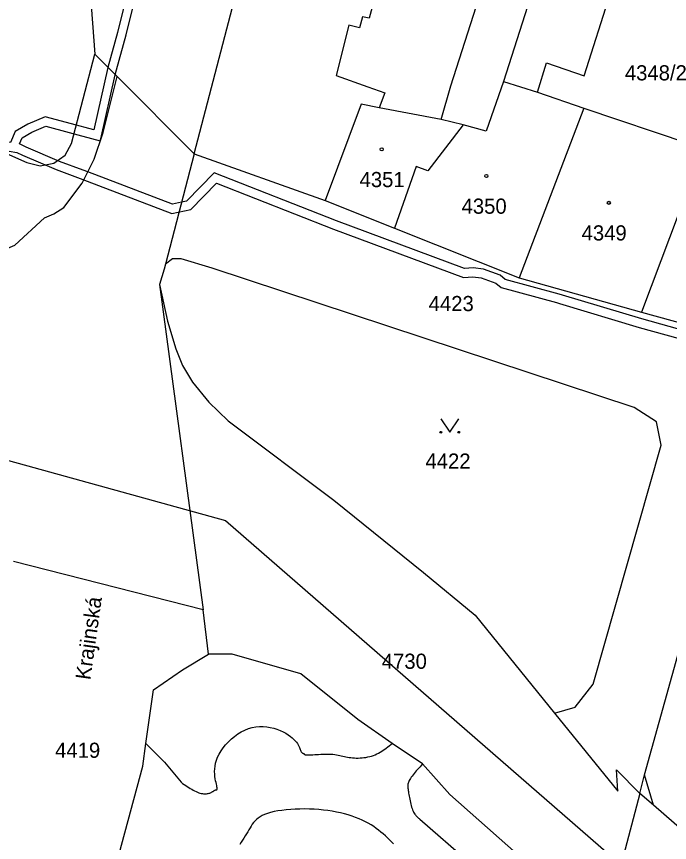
# Model space of a CAD drawing. Extents: x -756746 to -753363, y -1166406 to -1161727.
# Drawn here: x -755799.5 to -755726.3, y -1165768 to -1165675.4 of the extents above; entities that cross this region are included whole.
import ezdxf

# ---------------------------------------------------------------- set-up
doc = ezdxf.new("R2010")
doc.units = 0
for name, color, linetype in [('Hranice parcel', 7, 'Continuous'), ('Parcelní čísla', 7, 'Continuous'), ('Pop  PČ popisy', 7, 'Continuous'), ('Vnitřní kresba', 7, 'Continuous'), ('Věcná břemena k části', 7, 'Continuous'), ('Značky budov', 7, 'Continuous'), ('Značky kultur', 7, 'Continuous')]:
    doc.layers.add(name, color=color, linetype=linetype)

msp = doc.modelspace()

# ---------------------------------------------------------------- linework, layer by layer
at = {"layer": 'Hranice parcel'}
for p, q in [((-755788.21, -1165682.17), (-755779.57, -1165690.83)), ((-755744.87, -1165682.7), (-755741.07, -1165683.92)), ((-755741.07, -1165683.92), (-755735.85, -1165685.7)), ((-755735.85, -1165685.7), (-755743.1, -1165704.74)), ((-755735.85, -1165685.7), (-755722.5, -1165690.22)), ((-755722.5, -1165690.22), (-755729.39, -1165708.57)), ((-755779.57, -1165690.83), (-755782.79, -1165703.18)), ((-755779.57, -1165690.83), (-755764.86, -1165696.05)), ((-755764.86, -1165696.05), (-755757.08, -1165699.15)), ((-755757.08, -1165699.15), (-755743.1, -1165704.74)), ((-755743.1, -1165704.74), (-755729.39, -1165708.57)), ((-755783.43, -1165705.48), (-755778.55, -1165741.95)), ((-755729.39, -1165708.57), (-755715.46, -1165712.47)), ((-755778.55, -1165741.95), (-755799.82, -1165736.53)), ((-755777.94, -1165746.92), (-755778.55, -1165741.95)), ((-755729.59, -1165762.52), (-755733.65, -1165777.9))]:
    msp.add_line(p, q, dxfattribs=at)
for points in [[(-755779.57, -1165690.83), (-755772.9, -1165665.32), (-755766.7, -1165641.34)], [(-755728.73, -1165650.59), (-755731.53, -1165659.52), (-755736.88, -1165658.07), (-755739.19, -1165664.91), (-755744.87, -1165682.7)], [(-755790.2, -1165659.7), (-755791.79, -1165666.74), (-755791.63, -1165667.19), (-755790.7, -1165679.64), (-755788.21, -1165682.17)], [(-755741.07, -1165683.92), (-755740.04, -1165680.61), (-755735.83, -1165682.09), (-755732.88, -1165672.77), (-755729.53, -1165661.89), (-755724.87, -1165663.02), (-755726.06, -1165668.64), (-755727.41, -1165672.98), (-755718.64, -1165675.54), (-755717.07, -1165670.18), (-755717.49, -1165670.08), (-755716.84, -1165667.44), (-755713.32, -1165668.13)], [(-755859.57, -1165670.8), (-755856.71, -1165675.63), (-755852.38, -1165681.34), (-755849.24, -1165684.79), (-755843.57, -1165689.67), (-755841.03, -1165691.51), (-755836.78, -1165694.11), (-755831.14, -1165696.95), (-755814.39, -1165702.78), (-755811.87, -1165703.31), (-755809.35, -1165703.45), (-755806.06, -1165703.26), (-755802.26, -1165702.16), (-755799.67, -1165701.07), (-755796.33, -1165698), (-755795.28, -1165697.56), (-755794.18, -1165696.83), (-755792.13, -1165694.13), (-755790.78, -1165691.41), (-755789.77, -1165688.42), (-755788.21, -1165682.17)], [(-755744.87, -1165682.7), (-755746.81, -1165688.27), (-755749.4, -1165687.57)], [(-755749.4, -1165687.57), (-755751.85, -1165686.99), (-755758.82, -1165685.65), (-755760.83, -1165685.26), (-755764.86, -1165696.05)], [(-755749.4, -1165687.57), (-755753.34, -1165692.72), (-755754.66, -1165692.23), (-755757.08, -1165699.15)], [(-755782.79, -1165703.18), (-755782.94, -1165703.74), (-755783.43, -1165705.48)], [(-755739.16, -1165753.52), (-755736.82, -1165752.86), (-755734.8, -1165750.28), (-755727.2, -1165723.49), (-755727.7, -1165720.88), (-755730.2, -1165719.27), (-755777.53, -1165703.64), (-755781.03, -1165702.58), (-755781.97, -1165702.6), (-755782.79, -1165703.18)], [(-755783.43, -1165705.48), (-755782.54, -1165709.57), (-755781.62, -1165712.68), (-755780.85, -1165714.56), (-755779.73, -1165716.43), (-755777.92, -1165718.66), (-755775.73, -1165720.74)], [(-755775.73, -1165720.74), (-755763.88, -1165729.65), (-755753.83, -1165737.77), (-755748.05, -1165742.54), (-755739.16, -1165753.52)], [(-755784.97, -1165756.94), (-755784.1, -1165750.91), (-755780.88, -1165748.69), (-755777.94, -1165746.92)], [(-755761.2, -1165754.23), (-755767.6, -1165749.14), (-755775.28, -1165746.93), (-755777.94, -1165746.92)], [(-755729.59, -1165762.52), (-755729.04, -1165760.43), (-755725.12, -1165746.35)], [(-755753.94, -1165759.23), (-755757.36, -1165756.92), (-755761.2, -1165754.23)], [(-755739.16, -1165753.52), (-755732.05, -1165762.29), (-755732.18, -1165759.89), (-755729.59, -1165762.52)], [(-755789.66, -1165775.57), (-755787.98, -1165769.32), (-755785.33, -1165759.47), (-755784.97, -1165756.94)], [(-755733.65, -1165777.9), (-755750.89, -1165762.66), (-755753.94, -1165759.23)], [(-755707.72, -1165781.44), (-755707.77, -1165781.55), (-755714.72, -1165775.49), (-755714.94, -1165775.74), (-755721.61, -1165769.89), (-755721.41, -1165769.65), (-755728.06, -1165763.85), (-755729.59, -1165762.52)]]:
    msp.add_lwpolyline(points, dxfattribs=at)
at = {"layer": 'Vnitřní kresba'}
for p, q in [((-755756.51, -1165663.35), (-755759.94, -1165675.6)), ((-755750.78, -1165683.21), (-755744.48, -1165663.56)), ((-755844.69, -1165671.28), (-755798.33, -1165691.8)), ((-755760.68, -1165675.47), (-755761.01, -1165676.69)), ((-755759.94, -1165675.6), (-755760.68, -1165675.47)), ((-755762.2, -1165676.39), (-755763.65, -1165682.03)), ((-755761.01, -1165676.69), (-755762.2, -1165676.39)), ((-755793.31, -1165689.67), (-755790.7, -1165679.64)), ((-755763.65, -1165682.03), (-755760.1, -1165683.3)), ((-755760.1, -1165683.3), (-755758.19, -1165683.98)), ((-755758.19, -1165683.98), (-755758.82, -1165685.65)), ((-755751.85, -1165686.99), (-755750.78, -1165683.21)), ((-755794.04, -1165690.98), (-755793.31, -1165689.67)), ((-755795.28, -1165691.86), (-755794.04, -1165690.98)), ((-755798.33, -1165691.8), (-755796.81, -1165692.18)), ((-755796.81, -1165692.18), (-755795.28, -1165691.86)), ((-755784.97, -1165756.94), (-755782.87, -1165759.02)), ((-755782.87, -1165759.02), (-755781.03, -1165761.28)), ((-755728.06, -1165763.85), (-755729.04, -1165760.43)), ((-755754.24, -1165765.42), (-755733.83, -1165783.13))]:
    msp.add_line(p, q, dxfattribs=at)
for points in [[(-755841.65, -1165713.82), (-755776.03, -1165731.94), (-755617.2, -1165870.13), (-755550.39, -1165868.88), (-755534.18, -1165889.96)], [(-755781.03, -1165761.28), (-755780.855, -1165761.4), (-755780.679, -1165761.52), (-755780.506, -1165761.638), (-755780.334, -1165761.752), (-755780.162, -1165761.864), (-755779.993, -1165761.969), (-755779.828, -1165762.069), (-755779.663, -1165762.163), (-755779.504, -1165762.249), (-755779.349, -1165762.325), (-755779.196, -1165762.393), (-755779.05, -1165762.45), (-755778.909, -1165762.495), (-755778.771, -1165762.53), (-755778.641, -1165762.555), (-755778.516, -1165762.571), (-755778.396, -1165762.578), (-755778.282, -1165762.577), (-755778.175, -1165762.57), (-755778.072, -1165762.557), (-755777.977, -1165762.539), (-755777.889, -1165762.516), (-755777.806, -1165762.489), (-755777.73, -1165762.46), (-755777.661, -1165762.429), (-755777.598, -1165762.396), (-755777.541, -1165762.363), (-755777.488, -1165762.329), (-755777.44, -1165762.296), (-755777.396, -1165762.265), (-755777.356, -1165762.236), (-755777.317, -1165762.208), (-755777.281, -1165762.185), (-755777.247, -1165762.165), (-755777.213, -1165762.15), (-755777.18, -1165762.14), (-755777.147, -1165762.135), (-755777.114, -1165762.134), (-755777.083, -1165762.133), (-755777.055, -1165762.129), (-755777.029, -1165762.119), (-755777.009, -1165762.102), (-755776.994, -1165762.073), (-755776.985, -1165762.029), (-755776.983, -1165761.97), (-755776.989, -1165761.89), (-755777.005, -1165761.787), (-755777.03, -1165761.66), (-755777.065, -1165761.505), (-755777.108, -1165761.322), (-755777.152, -1165761.117), (-755777.194, -1165760.889), (-755777.23, -1165760.637), (-755777.254, -1165760.369), (-755777.264, -1165760.084), (-755777.254, -1165759.78), (-755777.22, -1165759.467), (-755777.158, -1165759.141), (-755777.062, -1165758.803), (-755776.93, -1165758.46), (-755776.758, -1165758.112), (-755776.546, -1165757.758), (-755776.302, -1165757.411), (-755776.026, -1165757.071), (-755775.718, -1165756.739), (-755775.389, -1165756.427), (-755775.038, -1165756.135), (-755774.664, -1165755.864), (-755774.279, -1165755.627), (-755773.882, -1165755.422), (-755773.471, -1165755.254), (-755773.06, -1165755.13), (-755772.646, -1165755.051), (-755772.228, -1165755.015), (-755771.819, -1165755.018), (-755771.416, -1165755.055), (-755771.018, -1165755.124), (-755770.637, -1165755.219), (-755770.271, -1165755.337), (-755769.92, -1165755.475), (-755769.594, -1165755.626), (-755769.292, -1165755.788), (-755769.014, -1165755.959), (-755768.77, -1165756.13), (-755768.558, -1165756.3), (-755768.373, -1165756.47), (-755768.219, -1165756.635), (-755768.088, -1165756.795), (-755767.979, -1165756.951), (-755767.889, -1165757.098), (-755767.816, -1165757.237), (-755767.755, -1165757.369), (-755767.705, -1165757.49), (-755767.663, -1165757.599), (-755767.625, -1165757.697), (-755767.59, -1165757.78), (-755767.554, -1165757.849), (-755767.518, -1165757.906), (-755767.482, -1165757.951), (-755767.446, -1165757.986)], [(-755767.446, -1165757.986), (-755767.411, -1165758.012), (-755767.378, -1165758.032), (-755767.348, -1165758.045), (-755767.319, -1165758.054), (-755767.293, -1165758.061), (-755767.272, -1165758.067), (-755767.253, -1165758.072), (-755767.24, -1165758.08), (-755767.231, -1165758.09), (-755767.224, -1165758.104), (-755767.218, -1165758.118), (-755767.209, -1165758.134), (-755767.194, -1165758.151), (-755767.172, -1165758.167), (-755767.14, -1165758.182), (-755767.095, -1165758.196), (-755767.036, -1165758.207), (-755766.958, -1165758.216), (-755766.86, -1165758.22), (-755766.74, -1165758.22), (-755766.596, -1165758.215), (-755766.428, -1165758.206), (-755766.243, -1165758.194), (-755766.041, -1165758.18), (-755765.825, -1165758.165), (-755765.6, -1165758.151), (-755765.369, -1165758.138), (-755765.131, -1165758.127), (-755764.895, -1165758.12), (-755764.662, -1165758.117), (-755764.43, -1165758.12), (-755764.21, -1165758.13), (-755764, -1165758.147), (-755763.797, -1165758.171), (-755763.605, -1165758.2), (-755763.42, -1165758.234), (-755763.237, -1165758.271), (-755763.06, -1165758.31), (-755762.885, -1165758.349), (-755762.708, -1165758.389), (-755762.532, -1165758.427), (-755762.354, -1165758.462), (-755762.169, -1165758.494), (-755761.98, -1165758.52), (-755761.784, -1165758.54), (-755761.58, -1165758.555), (-755761.373, -1165758.562), (-755761.162, -1165758.562), (-755760.946, -1165758.555), (-755760.731, -1165758.54), (-755760.514, -1165758.517), (-755760.296, -1165758.485), (-755760.083, -1165758.445), (-755759.872, -1165758.396), (-755759.662, -1165758.338), (-755759.46, -1165758.27), (-755759.264, -1165758.193), (-755759.071, -1165758.105), (-755758.886, -1165758.011), (-755758.705, -1165757.909), (-755758.527, -1165757.799), (-755758.354, -1165757.684), (-755758.184, -1165757.565), (-755758.015, -1165757.44), (-755757.85, -1165757.313), (-755757.686, -1165757.184), (-755757.522, -1165757.052), (-755757.36, -1165756.92)], [(-755753.94, -1165759.23), (-755754.085, -1165759.387), (-755754.231, -1165759.545), (-755754.372, -1165759.7), (-755754.511, -1165759.854), (-755754.647, -1165760.007), (-755754.776, -1165760.156), (-755754.898, -1165760.301), (-755755.015, -1165760.444), (-755755.121, -1165760.581), (-755755.218, -1165760.712), (-755755.306, -1165760.84), (-755755.38, -1165760.96), (-755755.442, -1165761.074), (-755755.493, -1165761.183), (-755755.532, -1165761.288), (-755755.561, -1165761.391), (-755755.58, -1165761.494), (-755755.592, -1165761.598), (-755755.595, -1165761.704), (-755755.592, -1165761.815), (-755755.583, -1165761.931), (-755755.569, -1165762.054), (-755755.551, -1165762.188), (-755755.53, -1165762.33), (-755755.506, -1165762.484), (-755755.48, -1165762.649), (-755755.452, -1165762.82), (-755755.421, -1165762.997), (-755755.387, -1165763.18), (-755755.35, -1165763.362), (-755755.311, -1165763.543), (-755755.269, -1165763.724), (-755755.224, -1165763.897), (-755755.176, -1165764.064), (-755755.124, -1165764.224), (-755755.07, -1165764.37), (-755755.013, -1165764.504), (-755754.951, -1165764.627), (-755754.888, -1165764.737), (-755754.823, -1165764.838), (-755754.754, -1165764.931), (-755754.684, -1165765.015), (-755754.613, -1165765.092), (-755754.54, -1165765.165), (-755754.466, -1165765.232), (-755754.391, -1165765.297), (-755754.315, -1165765.359), (-755754.24, -1165765.42)], [(-755757.2, -1165768.17), (-755757.426, -1165767.949), (-755757.655, -1165767.726), (-755757.885, -1165767.507), (-755758.12, -1165767.29), (-755758.364, -1165767.073), (-755758.613, -1165766.862), (-755758.871, -1165766.655), (-755759.143, -1165766.45), (-755759.424, -1165766.253), (-755759.719, -1165766.063), (-755760.033, -1165765.877), (-755760.36, -1165765.7), (-755760.705, -1165765.532), (-755761.073, -1165765.37), (-755761.454, -1165765.219), (-755761.852, -1165765.077), (-755762.27, -1165764.945), (-755762.699, -1165764.824), (-755763.144, -1165764.713), (-755763.608, -1165764.613), (-755764.08, -1165764.526), (-755764.566, -1165764.452), (-755765.07, -1165764.389), (-755765.58, -1165764.34), (-755766.101, -1165764.305), (-755766.635, -1165764.283), (-755767.166, -1165764.274), (-755767.694, -1165764.279), (-755768.223, -1165764.296), (-755768.735, -1165764.327), (-755769.231, -1165764.37), (-755769.713, -1165764.426), (-755770.166, -1165764.494), (-755770.59, -1165764.573), (-755770.986, -1165764.666), (-755771.34, -1165764.77), (-755771.654, -1165764.885), (-755771.933, -1165765.013), (-755772.175, -1165765.151), (-755772.388, -1165765.299), (-755772.579, -1165765.459), (-755772.746, -1165765.627), (-755772.897, -1165765.805), (-755773.037, -1165765.994), (-755773.166, -1165766.19), (-755773.292, -1165766.394), (-755773.42, -1165766.61), (-755773.55, -1165766.83), (-755773.688, -1165767.058), (-755773.834, -1165767.294), (-755773.983, -1165767.531), (-755774.134, -1165767.77), (-755774.289, -1165768.011), (-755774.44, -1165768.248)]]:
    msp.add_lwpolyline(points, dxfattribs=at)
at = {"layer": 'Věcná břemena k části'}
for points in [[(-755786.66, -1165671.17), (-755788.15, -1165677.24), (-755789.23, -1165681.13), (-755790.81, -1165688.15), (-755793.33, -1165687.47), (-755796.26, -1165686.68), (-755798.22, -1165687.49), (-755799.62, -1165688.33), (-755800.17, -1165689.54), (-755800.89, -1165689.43), (-755810.21, -1165685.37), (-755820.02, -1165680.76), (-755832.97, -1165674.64)], [(-755780.99, -1165696.26), (-755781.98, -1165696.47), (-755791.49, -1165692.85), (-755791.99, -1165692.66), (-755794.67, -1165691.67), (-755798.4, -1165690.07), (-755799.14, -1165689.7), (-755798.84, -1165689.03), (-755797.76, -1165688.39), (-755796.2, -1165687.74), (-755793.59, -1165688.44), (-755790.1, -1165689.38), (-755790.02, -1165689.15), (-755788.41, -1165681.97), (-755788.28, -1165681.41), (-755787.19, -1165677.5), (-755785.7, -1165671.41)], [(-755801.17, -1165690.39), (-755799.43, -1165690.67), (-755798.82, -1165690.97), (-755795.05, -1165692.59), (-755792.35, -1165693.6), (-755782.06, -1165697.51), (-755779.92, -1165697.06), (-755777.04, -1165694.12), (-755763.95, -1165699.27), (-755749.37, -1165704.7), (-755748.29, -1165704.61), (-755747.37, -1165704.73), (-755745.73, -1165705.32), (-755745.14, -1165705.8), (-755738.94, -1165707.5), (-755738.59, -1165707.62), (-755729.65, -1165710.28), (-755722.18, -1165712.36)], [(-755722.04, -1165711.36), (-755729.37, -1165709.32), (-755738.27, -1165706.68), (-755738.64, -1165706.54), (-755744.68, -1165704.9), (-755745.23, -1165704.44), (-755747.13, -1165703.75), (-755748.27, -1165703.61), (-755749.23, -1165703.68), (-755763.59, -1165698.33), (-755777.3, -1165692.94), (-755780.42, -1165696.14), (-755780.99, -1165696.26)]]:
    msp.add_lwpolyline(points, dxfattribs=at)
at = {"layer": 'Značky budov'}
for centre in [(-755758.527, -1165690.319), (-755746.787, -1165693.319), (-755733.057, -1165696.319)]:
    msp.add_circle(centre, 0.175, dxfattribs=at)
at = {"layer": 'Značky kultur'}
msp.add_lwpolyline([(-755751.89, -1165720.539), (-755750.89, -1165722.04), (-755749.89, -1165720.539)], dxfattribs=at)
for centre in [(-755751.89, -1165722.039), (-755749.89, -1165722.039)]:
    msp.add_circle(centre, 0.1, dxfattribs=at)

# ---------------------------------------------------------------- texts
at = {"layer": 'Parcelní čísla'}
for s, p in [('4348/2', (-755731.26, -1165682.59)), ('4351', (-755761.01, -1165694.56)), ('4350', (-755749.57, -1165697.54)), ('4349', (-755736.11, -1165700.54)), ('4423', (-755753.26, -1165708.46)), ('4422', (-755753.62, -1165726.12)), ('4730', (-755758.52, -1165748.56)), ('4419', (-755795.15, -1165758.54))]:
    msp.add_text(s, height=1.7, dxfattribs=at).set_placement(p)
at = {"layer": 'Pop  PČ popisy'}
msp.add_text('Krajinská', height=1.7, rotation=82, dxfattribs=at).set_placement((-755791.202, -1165749.869))

doc.saveas('drawing.dxf')
